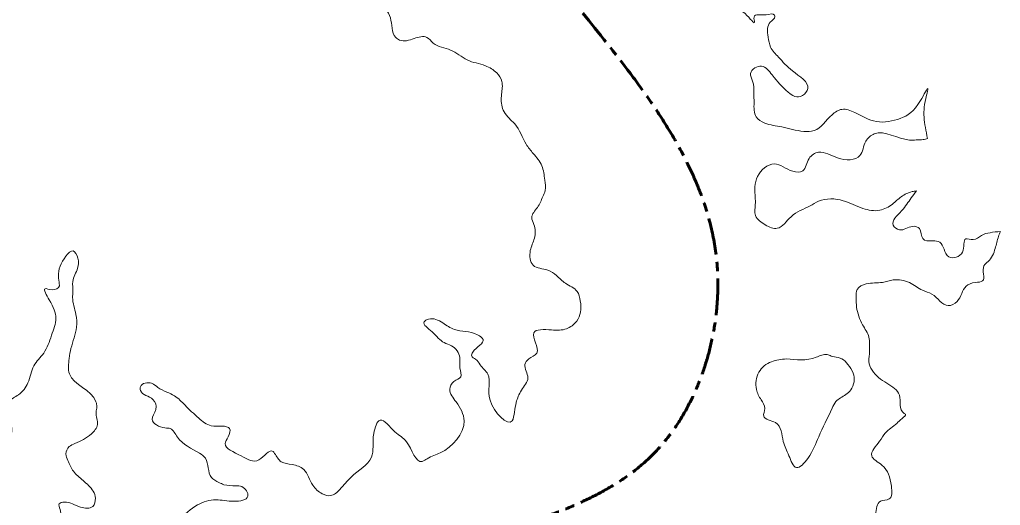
# Model space of a CAD drawing. Extents: x 553962 to 842807, y 8883888 to 9032388.
# Drawn here: x 576311 to 579512, y 8984495 to 8986079 of the extents above; entities that cross this region are included whole.
import ezdxf

# ---------------------------------------------------------------- set-up
doc = ezdxf.new("R2010")
doc.units = 0
doc.header["$LTSCALE"] = 20
doc.linetypes.add('LONG_DASH_SHORT_DASH', pattern=[9.9, 6, -1.2, 1.5, -1.2])
doc.layers.add('25', color=7, linetype='Continuous', lineweight=13)
doc.layers.add('7', color=7, linetype='LONG_DASH_SHORT_DASH', lineweight=60)

msp = doc.modelspace()

# ---------------------------------------------------------------- linework, layer by layer
at = {"layer": '25'}
for points in [[(579273.63, 8985691.71), (579262.62, 8985760.83), (579270.44, 8985832.52), (579275.18, 8985853.9), (579250.57, 8985814.86), (579184.74, 8985756.83), (579106.93, 8985746.54), (579036.12, 8985776.5), (578994.5, 8985786.44), (578962.05, 8985768.74), (578903.67, 8985717.02), (578869.77, 8985714.4), (578797.9, 8985729.28), (578742.42, 8985741.68), (578714.49, 8985761.72), (578707.57, 8985808.22), (578707.14, 8985839.65), (578702.83, 8985878.61), (578696.2, 8985903.73), (578709.79, 8985921.38), (578732.33, 8985927.73), (578766.67, 8985898.91), (578818.98, 8985842.49), (578840.54, 8985828.73), (578865.65, 8985831.32), (578882.94, 8985854), (578833.12, 8985911.68), (578787.25, 8985956.81), (578761.66, 8985989.42), (578753.67, 8986022.09), (578752.03, 8986049.74), (578760.54, 8986071.14), (578775.38, 8986088.79), (578774.06, 8986093.81), (578747.64, 8986094.99), (578707.52, 8986087.33), (578709, 8986070.99), (578678.45, 8986098.56), (578594.76, 8986151.12), (578625.58, 8986195.21), (578618.95, 8986220.34), (578556.06, 8986222.67), (578525.67, 8986238.92), (578514.08, 8986259), (578507.41, 8986286.64), (578469.8, 8986278.99), (578348.55, 8986320.12), (578316, 8986309.96), (578261.93, 8986311.06), (578227.66, 8986334.85), (578211.79, 8986392.63), (578200.04, 8986424.03), (578182.15, 8986445.35), (578162.07, 8986442.78), (578137.39, 8986408.76), (578076.55, 8986445.04), (578015.76, 8986477.55), (577903.12, 8986532.53), (577871.49, 8986547.52), (577847.27, 8986571.34), (577798.16, 8986577.48), (577769.09, 8986588.71), (577762.64, 8986601.26), (577791.08, 8986635.29), (577830.8, 8986673.13), (577847.93, 8986707.13), (577881.27, 8986751.23), (577915.61, 8986814.2), (577920.48, 8986825.53), (577912.82, 8986834.31), (577832.11, 8986761.14), (577791.21, 8986718.27), (577750.19, 8986684.21), (577700.47, 8986642.57), (577655.4, 8986628.61), (577607.24, 8986657.38), (577600.66, 8986678.73), (577572.88, 8986687.45), (577531.46, 8986682.3), (577497.51, 8986683.46), (577417.98, 8986707.11), (577317.79, 8986770.93), (577294.82, 8986796.01), (577260.43, 8986828.6), (577233.46, 8986870.01), (577208.63, 8986939.08), (577217.83, 8987001.97), (577178.46, 8987030.77), (577145.29, 8987065.88), (577133.7, 8987085.96), (577145.84, 8987117.43)], [(575923.17, 8986893.78), (575963.91, 8986856.18), (575971.99, 8986817.23), (575957.07, 8986804.61), (575947.21, 8986790.75), (575941.3, 8986763.07), (575947.76, 8986750.52), (575959.09, 8986749.3), (575971.59, 8986754.36), (575980.27, 8986763.19), (575997.7, 8986775.81), (576001.45, 8986777.08), (576012.71, 8986780.89), (576035.07, 8986801.07), (576122.39, 8986758.58), (576194.82, 8986702.22), (576212.58, 8986690.96), (576225.46, 8986668.37), (576218.17, 8986649.48), (576204.88, 8986610.47), (576210.11, 8986595.4), (576227.83, 8986586.65), (576266.99, 8986572.94), (576280.91, 8986566.69), (576303.49, 8986570.53), (576315.92, 8986580.62), (576338.38, 8986593.26), (576352.1, 8986600.85), (576405.09, 8986587.18), (576429.08, 8986579.7), (576489.73, 8986557.25), (576553.24, 8986509.66), (576569.7, 8986500.91), (576585.16, 8986473.3), (576585.18, 8986472.04), (576599.22, 8986457), (576610.63, 8986449.49), (576619.4, 8986452.03), (576654.6, 8986452.13), (576664.71, 8986448.39), (576714.37, 8986402.02), (576708.5, 8986371.83), (576708.79, 8986350.45), (576730.15, 8986351.77), (576752.64, 8986361.9), (576784.12, 8986358.22), (576821.88, 8986354.56), (576842.08, 8986348.33), (576896.62, 8986313.29), (576920.62, 8986304.56), (576944.68, 8986292.06), (576977.42, 8986288.39), (576964.07, 8986253.14), (576946.88, 8986222.92), (576924.81, 8986182.62), (576926.27, 8986167.54), (576942.58, 8986170.1), (576968.79, 8986184.01), (577006.07, 8986215.55), (577033.42, 8986238.26), (577037.05, 8986248.33), (577063.16, 8986269.78), (577096.12, 8986249.76), (577113.82, 8986242.27), (577181.41, 8986263.85), (577262.42, 8986223.85), (577313.08, 8986196.34), (577412.55, 8986185.32), (577449.27, 8986166.57), (577483.6, 8986137.76), (577520.78, 8986085.06), (577538, 8986020.99), (577550.69, 8986012.23), (577598.4, 8986017.4), (577639.83, 8986021.3), (577660.2, 8986002.5), (577717.08, 8985980.04), (577771.58, 8985947.51), (577830.93, 8985928.83), (577867.71, 8985905.05), (577884.43, 8985877.44), (577883.74, 8985835.94), (577886.89, 8985789.43), (577917.63, 8985748.04), (577926.55, 8985739.26), (577963.92, 8985672.74), (577986.96, 8985642.63), (578015.17, 8985602.48), (578024.61, 8985555.99), (578026.33, 8985522.05), (578017.8, 8985501.91)], [(579238.26, 8985520.62), (579223.2, 8985518.06), (579188.23, 8985501.61), (579159.64, 8985477.64), (579118.43, 8985457.4), (579063.03, 8985463.52), (578998.58, 8985488.47), (578918.14, 8985486.98), (578890.29, 8985471.64), (578828.31, 8985436.42), (578783.57, 8985398.57), (578744.45, 8985409.77), (578712.61, 8985439.85), (578712.04, 8985481.34), (578710.06, 8985534.14), (578741.9, 8985595.84), (578773.16, 8985608.5), (578833.93, 8985584.43), (578866.49, 8985586.15), (578887.31, 8985626.44), (578918.47, 8985646.65), (578980.32, 8985627.98), (579053.13, 8985635.74), (579072.61, 8985682.31), (579099.94, 8985706.28), (579214.61, 8985686.51), (579237.24, 8985686.58), (579259.85, 8985687.9), (579273.63, 8985691.71)], [(579511.62, 8985388.16), (579477.73, 8985384.29), (579450.19, 8985375.4), (579422.89, 8985361.67), (579398.8, 8985363.94), (579388.07, 8985321.16), (579343.02, 8985305.94), (579313.46, 8985353.62), (579290.78, 8985357.33), (579257.99, 8985364.77), (579247.48, 8985397.43), (579224.75, 8985404.91), (579182.17, 8985393.47), (579161.85, 8985408.49), (579188.87, 8985455.09), (579220.97, 8985497.94), (579238.26, 8985520.62)], [(578017.8, 8985501.91), (578000.68, 8985466.65), (577982.28, 8985433.91), (577988.87, 8985411.3), (577990.75, 8985366.04), (577977.47, 8985325.77), (577986.92, 8985278.02), (578034.92, 8985261.82), (578062.82, 8985244.3), (578092.07, 8985219.24), (578130.15, 8985192.95), (578140.64, 8985161.55), (578141.13, 8985125.09), (578128.96, 8985096.14), (578095.36, 8985070.89), (578046.39, 8985066.98), (577988.68, 8985058), (577998.39, 8984991.4), (577972.25, 8984972.46), (577959.92, 8984954.82), (577969.32, 8984910.85), (577948.5, 8984870.55), (577931.45, 8984830.27), (577925.6, 8984798.82), (577918.43, 8984771.14), (577845.86, 8984837.56), (577838.41, 8984923.03), (577814.11, 8984953.13), (577798.77, 8984971.95), (577786.06, 8984981.97), (577789.66, 8984994.55), (577823.03, 8985036.14), (577805.23, 8985051.17), (577729.56, 8985068.55), (577691.55, 8985089.81), (577644.87, 8985102.25), (577631.16, 8985093.4), (577656.75, 8985060.79), (577696.2, 8985025.7), (577720.22, 8985015.72), (577747.16, 8984976.82), (577747.62, 8984942.88), (577750.53, 8984913.97), (577728.11, 8984898.81), (577714.63, 8984873.63), (577735.31, 8984832.2), (577761.29, 8984770.67), (577683.52, 8984666.09), (577641.04, 8984647.1), (577624.82, 8984638.25), (577573.65, 8984702.22), (577535.49, 8984734.8), (577487.21, 8984772.37), (577466.42, 8984729.56), (577458.69, 8984651.59), (577392.94, 8984587.27), (577355.78, 8984546.93), (577325.88, 8984526.72), (577298.14, 8984532.93), (577267.59, 8984560.5), (577237.97, 8984611.96), (577200.03, 8984628.19), (577164.71, 8984636.89), (577142.96, 8984664.48), (577137.85, 8984670.75), (577091.71, 8984642.96), (577033.7, 8984656.61), (576981.61, 8984696.69), (576991.37, 8984718.09), (576996.02, 8984745.77), (576972.03, 8984753.24), (576935.56, 8984754.39), (576894.99, 8984779.41), (576850.4, 8984822.03), (576816.05, 8984852.1), (576790.73, 8984864.6), (576761.61, 8984879.6), (576741.31, 8984893.37), (576705.01, 8984881.95), (576705.18, 8984869.38), (576745.8, 8984840.58), (576755.05, 8984807.92), (576742.93, 8984775.19), (576784.79, 8984747.66), (576802.42, 8984745.19), (576825.43, 8984717.6), (576897.81, 8984665.01), (576916.89, 8984648.72), (576936.61, 8984585.92), (576960.72, 8984569.65), (576977.16, 8984562.15)], [(579360.19, 8984142.99), (579331.3, 8984141.67), (579297.22, 8984151.62), (579286.7, 8984185.54), (579249.47, 8984242.01), (579213.77, 8984278.36), (579199.69, 8984297.18), (579098.77, 8984413.8), (579104.35, 8984465.37), (579120.11, 8984508.16), (579148.92, 8984515.79), (579155.9, 8984557.3), (579124.78, 8984626.36), (579091.68, 8984656.44), (579117.43, 8984704.29), (579135.92, 8984730.75), (579173.21, 8984762.29), (579190.58, 8984778.69), (579201.71, 8984792.55), (579197.9, 8984795.05), (579182.01, 8984854.1), (579141.24, 8984892.95), (579092.89, 8984935.55), (579082.44, 8984964.44), (579084.5, 8984997.14), (579084.49, 8984998.39), (579082.61, 8985043.65), (579061.95, 8985083.82), (579042.3, 8985141.6), (579040.61, 8985173.02), (579044.02, 8985199.44), (579073.95, 8985217.13), (579126.68, 8985222.31), (579161.78, 8985229.96), (579214.69, 8985221.32), (579257.78, 8985196.3), (579288.12, 8985183.82), (579341.44, 8985146.26), (579370.16, 8985160.17), (579399.66, 8985209.29), (579429.66, 8985221.96), (579453.48, 8985227.06), (579457.83, 8985276.1), (579471.47, 8985289.97), (579494.77, 8985332.79), (579505.55, 8985371.8), (579511.62, 8985388.16)], [(576977.16, 8984562.15), (577016.18, 8984558.49), (577036.33, 8984556.04), (577055.62, 8984524.67), (577010.59, 8984508.19), (576951.43, 8984513.04), (576891.31, 8984496.52), (576829.11, 8984448.56), (576789.32, 8984417.01), (576736.05, 8984359.01), (576676.93, 8984361.35), (576649.17, 8984368.81), (576621.53, 8984367.48), (576576.69, 8984337.17), (576516.5, 8984325.67), (576459.88, 8984329.28), (576423.13, 8984350.54), (576427.52, 8984397.07), (576442.71, 8984481.36), (576439.94, 8984500.21), (576456.22, 8984505.28), (576509.24, 8984489.1), (576549.43, 8984491.73), (576557.87, 8984518.16), (576535.93, 8984559.58), (576500.3, 8984590.91), (576486.27, 8984605.96), (576468.18, 8984641.11), (576461.61, 8984662.46), (576472.59, 8984686.38), (576491.31, 8984696.49), (576544.94, 8984728.08), (576564.64, 8984758.32), (576560.32, 8984798.54), (576562.59, 8984816.15), (576559.85, 8984832.48), (576473.11, 8984924.01), (576472.42, 8984974.29), (576478.26, 8985007), (576496.17, 8985076.2), (576494.35, 8985117.69), (576483.53, 8985172.98), (576484.53, 8985191.84), (576484.08, 8985224.53), (576499.83, 8985268.58), (576500.63, 8985301.27), (576485.22, 8985325.11), (576461.58, 8985307.44), (576437.33, 8985241.99), (576440.19, 8985216.85), (576440.28, 8985210.57), (576416.56, 8985197.92), (576393.88, 8985201.63), (576406.95, 8985165.21), (576429.15, 8985104.92), (576414.82, 8985049.56), (576389.21, 8984991.65), (576357.1, 8984950.06), (576337.74, 8984894.69), (576306.85, 8984855.62), (576276.98, 8984832.9), (576272.32, 8984806.48), (576284.37, 8984752.46), (576276.09, 8984714.71), (576254.77, 8984710.88), (576215.64, 8984722.08), (576163.24, 8984693.01), (576138.68, 8984650.19), (576150.48, 8984615.02), (576196.06, 8984591.26), (576225.3, 8984567.46), (576238.13, 8984548.64), (576246.21, 8984509.69), (576236.81, 8984461.89), (576210.87, 8984427.86), (576137.7, 8984354.72), (576106.99, 8984301.83), (576070.66, 8984292.92), (576032.76, 8984306.64), (575980.66, 8984254.93), (575929.31, 8984240.95), (575878.54, 8984276), (575841.67, 8984306.07), (575823.33, 8984360.08), (575782.62, 8984395.16), (575711.62, 8984438.95), (575676.87, 8984497.94), (575673.96, 8984526.85), (575688.36, 8984577.18), (575694.78, 8984658.93), (575701.45, 8984723.07)], [(578959, 8984981.68), (578981.7, 8984976.71), (578994.32, 8984972.98), (579013.43, 8984954.18), (579031.41, 8984926.57), (579023.37, 8984871.23), (579007.23, 8984856.09), (578974.86, 8984833.37), (578962.58, 8984811.96), (578918.6, 8984718.79), (578883.1, 8984648.27), (578845.8, 8984617.99), (578821.38, 8984656.89), (578803.15, 8984703.36), (578777.16, 8984764.89), (578739.16, 8984786.15), (578742.58, 8984811.3), (578730.89, 8984838.93), (578715.34, 8984872.83), (578723.37, 8984929.43), (578764.39, 8984963.5), (578813.29, 8984972.44)], [(578959, 8984981.68), (578981.7, 8984976.71), (578994.32, 8984972.98), (579013.43, 8984954.18), (579031.41, 8984926.57), (579023.37, 8984871.23), (579007.23, 8984856.09), (578974.86, 8984833.37), (578962.58, 8984811.96), (578918.6, 8984718.79), (578883.1, 8984648.27), (578845.8, 8984617.99), (578821.38, 8984656.89), (578803.15, 8984703.36), (578777.16, 8984764.89), (578739.16, 8984786.15), (578742.58, 8984811.3), (578730.89, 8984838.93), (578715.34, 8984872.83), (578723.37, 8984929.43), (578764.39, 8984963.5), (578813.29, 8984972.44)], [(578813.29, 8984972.44), (578910.02, 8984977.76), (578946.36, 8984986.67), (578959, 8984981.68)], [(578813.29, 8984972.44), (578910.02, 8984977.76), (578946.36, 8984986.67), (578959, 8984981.68)]]:
    msp.add_spline(points, degree=3, dxfattribs=at)
at = {"layer": '7'}
msp.add_spline([(578148.93, 8986100.56), (578588.39, 8985259.23), (578387.13, 8984670.83), (577761.26, 8984372.43), (576742.9, 8984054.84), (576047.21, 8983814.88), (575896.33, 8983061.57), (576017.86, 8982051.58), (576505.42, 8981680.25), (577877.53, 8981304.85), (578797.78, 8980419.08)], degree=3, dxfattribs=at)

doc.saveas('drawing.dxf')
